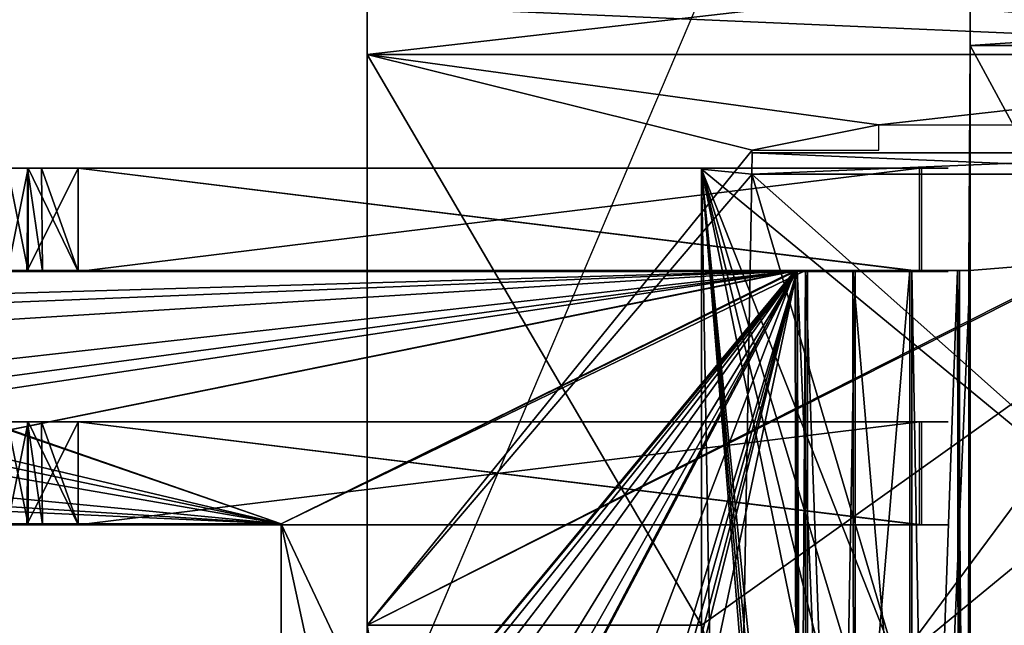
# Model space of a CAD drawing. Header units: millimetres. Extents: x -78 to 78, y -78 to 78.
# Tile 298 of 449: x 44.5 to 46.45, y 1.95 to 3.14. Entities that reach past the tile are written whole.
import ezdxf

# ---------------------------------------------------------------- set-up
doc = ezdxf.new("R2010")
doc.units = ezdxf.units.MM
doc.header["$LTSCALE"] = 41.718519
for name, color, linetype in [('10', 7, 'CONTINUOUS'), ('1745', 7, 'CONTINUOUS'), ('1936', 7, 'CONTINUOUS'), ('1937', 7, 'CONTINUOUS'), ('1938', 7, 'CONTINUOUS'), ('1939', 7, 'CONTINUOUS'), ('328', 7, 'CONTINUOUS'), ('344', 7, 'CONTINUOUS'), ('5540', 7, 'CONTINUOUS'), ('5544', 7, 'CONTINUOUS'), ('5545', 7, 'CONTINUOUS'), ('5548', 7, 'CONTINUOUS'), ('5549', 7, 'CONTINUOUS'), ('5550', 7, 'CONTINUOUS'), ('5551', 7, 'CONTINUOUS'), ('5554', 7, 'CONTINUOUS'), ('5555', 7, 'CONTINUOUS'), ('5560', 7, 'CONTINUOUS'), ('5563', 7, 'CONTINUOUS'), ('5564', 7, 'CONTINUOUS'), ('5565', 7, 'CONTINUOUS'), ('5568', 7, 'CONTINUOUS'), ('5573', 7, 'CONTINUOUS'), ('5574', 7, 'CONTINUOUS'), ('5583', 7, 'CONTINUOUS'), ('5590', 7, 'CONTINUOUS'), ('5591', 7, 'CONTINUOUS'), ('5595', 7, 'CONTINUOUS'), ('5611', 7, 'CONTINUOUS'), ('5615', 7, 'CONTINUOUS'), ('5616', 7, 'CONTINUOUS'), ('5620', 7, 'CONTINUOUS'), ('5628', 7, 'CONTINUOUS'), ('5629', 7, 'CONTINUOUS'), ('5630', 7, 'CONTINUOUS'), ('5631', 7, 'CONTINUOUS'), ('5632', 7, 'CONTINUOUS'), ('5634', 7, 'CONTINUOUS'), ('5641', 7, 'CONTINUOUS'), ('5658', 7, 'CONTINUOUS'), ('5684', 7, 'CONTINUOUS'), ('5685', 7, 'CONTINUOUS'), ('5688', 7, 'CONTINUOUS'), ('5690', 7, 'CONTINUOUS'), ('5692', 7, 'CONTINUOUS'), ('5693', 7, 'CONTINUOUS'), ('5694', 7, 'CONTINUOUS'), ('5695', 7, 'CONTINUOUS'), ('5696', 7, 'CONTINUOUS'), ('5697', 7, 'CONTINUOUS'), ('5698', 7, 'CONTINUOUS'), ('5700', 7, 'CONTINUOUS'), ('5701', 7, 'CONTINUOUS'), ('5702', 7, 'CONTINUOUS'), ('5703', 7, 'CONTINUOUS'), ('5704', 7, 'CONTINUOUS'), ('5705', 7, 'CONTINUOUS'), ('5706', 7, 'CONTINUOUS'), ('6', 7, 'CONTINUOUS'), ('6420', 7, 'CONTINUOUS'), ('6421', 7, 'CONTINUOUS'), ('6463', 7, 'CONTINUOUS'), ('6464', 7, 'CONTINUOUS'), ('748', 7, 'CONTINUOUS'), ('971', 7, 'CONTINUOUS')]:
    doc.layers.add(name, color=color, linetype=linetype)

msp = doc.modelspace()

# ---------------------------------------------------------------- linework, layer by layer
at = {"layer": '10', "linetype": 'CONTINUOUS'}
for points in [[(48.5, 30.5, -2), (49.5, -30.5, -2), (19.2675, 11.1265, -2), (48.5, 30.5, -2)], [(19.2675, 11.1265, -2), (49.5, -30.5, -2), (22.25, 0, -2), (19.2675, 11.1265, -2)]]:
    msp.add_3dface(points, dxfattribs=at)
at = {"layer": '1745', "linetype": 'CONTINUOUS'}
for points in [[(31.0424, -69.7372, 28.7), (51.0663, -56.737, 28.7), (75.9193, 7.9475, 28.7), (31.0424, -69.7372, 28.7)], [(31.0424, -69.7372, 28.7), (75.9193, 7.9475, 28.7), (53.7937, -21.0684, 28.7), (31.0424, -69.7372, 28.7)]]:
    msp.add_3dface(points, dxfattribs=at)
at = {"layer": '1936', "linetype": 'CONTINUOUS'}
for points in [[(44.52, 2.8516, 5.8499), (44.52, 2.8516, 6.3799), (44.52, 2.6483, 5.8499), (44.52, 2.8516, 5.8499)], [(44.52, 2.8516, 6.3799), (44.52, 2.6483, 6.3799), (44.52, 2.6483, 5.8499), (44.52, 2.8516, 6.3799)]]:
    msp.add_3dface(points, dxfattribs=at)
at = {"layer": '1937', "linetype": 'CONTINUOUS'}
for points in [[(46.28, 2.6483, 6.4799), (44.62, 2.6483, 6.4799), (46.28, 2.8516, 6.4799), (46.28, 2.6483, 6.4799)], [(44.62, 2.6483, 6.4799), (44.62, 2.8516, 6.4799), (46.28, 2.8516, 6.4799), (44.62, 2.6483, 6.4799)]]:
    msp.add_3dface(points, dxfattribs=at)
at = {"layer": '1938', "linetype": 'CONTINUOUS'}
for points in [[(44.52, 2.3516, 6.3799), (44.52, 2.1483, 6.3799), (44.52, 2.1483, 5.8499), (44.52, 2.3516, 6.3799)], [(44.52, 2.3516, 5.8499), (44.52, 2.3516, 6.3799), (44.52, 2.1483, 5.8499), (44.52, 2.3516, 5.8499)]]:
    msp.add_3dface(points, dxfattribs=at)
at = {"layer": '1939', "linetype": 'CONTINUOUS'}
for points in [[(44.62, 2.1483, 6.4799), (44.62, 2.3516, 6.4799), (46.28, 2.3516, 6.4799), (44.62, 2.1483, 6.4799)], [(46.28, 2.1483, 6.4799), (44.62, 2.1483, 6.4799), (46.28, 2.3516, 6.4799), (46.28, 2.1483, 6.4799)]]:
    msp.add_3dface(points, dxfattribs=at)
at = {"layer": '328', "linetype": 'CONTINUOUS'}
for points in [[(32.5, -30, 15), (15.5, 30, 15), (47.5, -30, 15), (32.5, -30, 15)], [(47.5, -30, 15), (15.5, 30, 15), (67, -30, 15), (47.5, -30, 15)], [(67, -30, 15), (15.5, 30, 15), (67.5, -30, 15), (67, -30, 15)], [(67.5, -30, 15), (15.5, 30, 15), (72.3187, -15.3427, 15), (67.5, -30, 15)], [(72.3187, -15.3427, 15), (15.5, 30, 15), (73.9493, 0, 15), (72.3187, -15.3427, 15)], [(73.9493, 0, 15), (15.5, 30, 15), (72.3187, 15.3427, 15), (73.9493, 0, 15)]]:
    msp.add_3dface(points, dxfattribs=at)
at = {"layer": '344', "linetype": 'CONTINUOUS'}
for points in [[(32.5, 30, 16.5), (15.5, -30, 16.5), (47.5, 30, 16.5), (32.5, 30, 16.5)], [(47.5, 30, 16.5), (15.5, -30, 16.5), (67, 30, 16.5), (47.5, 30, 16.5)], [(67, 30, 16.5), (15.5, -30, 16.5), (67.5, 30, 16.5), (67, 30, 16.5)], [(67.5, 30, 16.5), (15.5, -30, 16.5), (72.3187, 15.3427, 16.5), (67.5, 30, 16.5)], [(72.3187, 15.3427, 16.5), (15.5, -30, 16.5), (73.9493, 0, 16.5), (72.3187, 15.3427, 16.5)]]:
    msp.add_3dface(points, dxfattribs=at)
at = {"layer": '5540', "linetype": 'CONTINUOUS'}
for points in [[(46.3798, 2.6499, 8.3299), (46.38, -2.6501, 8.3299), (51.88, 3.0938, 8.3299), (46.3798, 2.6499, 8.3299)], [(46.38, 3.0938, 8.3299), (46.3798, 2.6499, 8.3299), (51.88, 3.0938, 8.3299), (46.38, 3.0938, 8.3299)], [(46.38, -2.6501, 8.3299), (46.38, -3.094, 8.3299), (51.88, 3.0938, 8.3299), (46.38, -2.6501, 8.3299)], [(46.38, -3.094, 8.3299), (51.88, -3.094, 8.3299), (51.88, 3.0938, 8.3299), (46.38, -3.094, 8.3299)]]:
    msp.add_3dface(points, dxfattribs=at)
at = {"layer": '5544', "linetype": 'CONTINUOUS'}
for points in [[(46.38, 3.4595, 8.287), (46.38, 3.0938, 8.3299), (51.88, 3.4595, 8.287), (46.38, 3.4595, 8.287)], [(46.38, 3.0938, 8.3299), (51.88, 3.0938, 8.3299), (51.88, 3.4595, 8.287), (46.38, 3.0938, 8.3299)]]:
    msp.add_3dface(points, dxfattribs=at)
at = {"layer": '5545', "linetype": 'CONTINUOUS'}
for points in [[(51.88, 3.4595, 5.2129), (51.88, 3.0938, 5.1699), (46.38, 3.4595, 5.2129), (51.88, 3.4595, 5.2129)], [(46.38, 3.4595, 5.2129), (51.88, 3.0938, 5.1699), (46.38, 3.0938, 5.1699), (46.38, 3.4595, 5.2129)]]:
    msp.add_3dface(points, dxfattribs=at)
at = {"layer": '5548', "linetype": 'CONTINUOUS'}
for points in [[(43.169, 2.328, 9.0499), (43.1892, 2.2677, 9.0499), (46.039, 2.6499, 9.0499), (43.169, 2.328, 9.0499)], [(43.169, 2.4719, 9.0499), (43.169, 2.328, 9.0499), (46.039, 2.6499, 9.0499), (43.169, 2.4719, 9.0499)], [(43.1911, 2.5347, 9.0499), (43.169, 2.4719, 9.0499), (46.039, 2.6499, 9.0499), (43.1911, 2.5347, 9.0499)], [(43.1892, 2.2677, 9.0499), (43.2447, 2.231, 9.0499), (46.039, 2.6499, 9.0499), (43.1892, 2.2677, 9.0499)], [(43.2447, 2.5689, 9.0499), (43.1911, 2.5347, 9.0499), (46.039, 2.6499, 9.0499), (43.2447, 2.5689, 9.0499)], [(43.2447, 2.231, 9.0499), (43.569, 2.1499, 9.0499), (46.039, 2.6499, 9.0499), (43.2447, 2.231, 9.0499)], [(43.569, 2.6499, 9.0499), (43.2447, 2.5689, 9.0499), (46.039, 2.6499, 9.0499), (43.569, 2.6499, 9.0499)], [(43.569, 2.1499, 9.0499), (45.02, 2.1499, 9.0499), (46.039, 2.6499, 9.0499), (43.569, 2.1499, 9.0499)], [(44.6575, 0.8559, 9.0499), (44.73, 0.8249, 9.0499), (46.039, 2.6499, 9.0499), (44.6575, 0.8559, 9.0499)], [(44.9925, 1.3559, 9.0499), (44.6575, 0.8559, 9.0499), (46.039, 2.6499, 9.0499), (44.9925, 1.3559, 9.0499)], [(44.73, 0.8249, 9.0499), (44.92, 0.8249, 9.0499), (46.039, 2.6499, 9.0499), (44.73, 0.8249, 9.0499)], [(46.039, 2.6499, 9.0499), (45.02, -0.7251, 9.0499), (44.92, -1.3251, 9.0499), (46.039, 2.6499, 9.0499)], [(44.92, 0.8249, 9.0499), (44.989, 0.7974, 9.0499), (46.039, 2.6499, 9.0499), (44.92, 0.8249, 9.0499)], [(44.989, -1.3526, 9.0499), (46.039, 2.6499, 9.0499), (44.92, -1.3251, 9.0499), (44.989, -1.3526, 9.0499)], [(44.989, 0.7974, 9.0499), (45.02, 0.7249, 9.0499), (46.039, 2.6499, 9.0499), (44.989, 0.7974, 9.0499)], [(45.02, -1.4251, 9.0499), (46.039, 2.6499, 9.0499), (44.989, -1.3526, 9.0499), (45.02, -1.4251, 9.0499)], [(45.02, 1.4249, 9.0499), (44.9925, 1.3559, 9.0499), (46.039, 2.6499, 9.0499), (45.02, 1.4249, 9.0499)], [(46.039, -2.6501, 9.0499), (46.039, 2.6499, 9.0499), (45.02, -2.1501, 9.0499), (46.039, -2.6501, 9.0499)], [(45.02, 0.7249, 9.0499), (45.02, -0.7251, 9.0499), (46.039, 2.6499, 9.0499), (45.02, 0.7249, 9.0499)], [(45.02, 2.1499, 9.0499), (45.02, 1.4249, 9.0499), (46.039, 2.6499, 9.0499), (45.02, 2.1499, 9.0499)], [(45.02, -2.1501, 9.0499), (46.039, 2.6499, 9.0499), (45.02, -1.4251, 9.0499), (45.02, -2.1501, 9.0499)]]:
    msp.add_3dface(points, dxfattribs=at)
at = {"layer": '5549', "linetype": 'CONTINUOUS'}
for points in [[(46.38, 3.3901, 7.9952), (46.38, 3.0938, 8.0299), (46.38, 3.4595, 8.287), (46.38, 3.3901, 7.9952)], [(46.38, 3.4595, 8.287), (46.38, 3.0938, 8.0299), (46.38, 3.0938, 8.3299), (46.38, 3.4595, 8.287)], [(46.38, 2.6499, 8.0299), (46.3798, 2.6499, 8.3299), (46.38, 3.0938, 8.3299), (46.38, 2.6499, 8.0299)], [(46.38, 3.0938, 8.0299), (46.38, 2.6499, 8.0299), (46.38, 3.0938, 8.3299), (46.38, 3.0938, 8.0299)]]:
    msp.add_3dface(points, dxfattribs=at)
at = {"layer": '5550', "linetype": 'CONTINUOUS'}
for points in [[(46.3775, 2.6499, 5.1699), (46.38, 3.0938, 5.1699), (46.379, -0.0051, 5.1699), (46.3775, 2.6499, 5.1699)], [(46.379, -0.0051, 5.1699), (46.38, 3.0938, 5.1699), (48.0582, -0.0051, 5.1699), (46.379, -0.0051, 5.1699)], [(46.38, 3.0938, 5.1699), (51.88, 3.0938, 5.1699), (48.0582, -0.0051, 5.1699), (46.38, 3.0938, 5.1699)]]:
    msp.add_3dface(points, dxfattribs=at)
at = {"layer": '5551', "linetype": 'CONTINUOUS'}
for points in [[(46.1487, 2.6499, 5.3758), (46.055, 2.6499, 5.1499), (46.1527, -0.0051, 5.3762), (46.1487, 2.6499, 5.3758)], [(46.055, 2.6499, 5.1499), (46.055, 0.0049, 5.1499), (46.1527, -0.0051, 5.3762), (46.055, 2.6499, 5.1499)], [(46.38, 2.6499, 5.4699), (46.1487, 2.6499, 5.3758), (46.375, 0.0049, 5.4699), (46.38, 2.6499, 5.4699)], [(46.1487, 2.6499, 5.3758), (46.1527, -0.0051, 5.3762), (46.375, 0.0049, 5.4699), (46.1487, 2.6499, 5.3758)]]:
    msp.add_3dface(points, dxfattribs=at)
at = {"layer": '5554', "linetype": 'CONTINUOUS'}
for points in [[(46.055, 2.6499, 5.1499), (46.055, 2.6499, 4.7699), (46.039, -0.0051, 4.7499), (46.055, 2.6499, 5.1499)], [(46.055, 2.6499, 5.1499), (46.039, -0.0051, 4.7499), (46.055, 0.0049, 5.1499), (46.055, 2.6499, 5.1499)]]:
    msp.add_3dface(points, dxfattribs=at)
at = {"layer": '5555', "linetype": 'CONTINUOUS'}
for points in [[(46.38, 3.4595, 5.2129), (46.38, 3.0938, 5.1699), (46.38, 3.3901, 5.5047), (46.38, 3.4595, 5.2129)], [(46.38, 3.0938, 5.1699), (46.38, 3.0938, 5.4699), (46.38, 3.3901, 5.5047), (46.38, 3.0938, 5.1699)], [(46.38, 3.0938, 5.4699), (46.38, 3.0938, 5.1699), (46.3775, 2.6499, 5.1699), (46.38, 3.0938, 5.4699)], [(46.38, 2.6499, 5.4699), (46.38, 3.0938, 5.4699), (46.3775, 2.6499, 5.1699), (46.38, 2.6499, 5.4699)]]:
    msp.add_3dface(points, dxfattribs=at)
at = {"layer": '5560', "linetype": 'CONTINUOUS'}
for points in [[(46.035, 2.6499, 4.4499), (43.5813, 2.6499, 4.4499), (46.055, 2.6499, 4.7699), (46.035, 2.6499, 4.4499)], [(46.055, 2.6499, 4.7699), (43.5813, 2.6499, 4.4499), (43.5813, 2.6499, 4.7499), (46.055, 2.6499, 4.7699)], [(46.261, 2.6499, 4.544), (46.035, 2.6499, 4.4499), (46.1487, 2.6499, 5.3758), (46.261, 2.6499, 4.544)], [(46.1487, 2.6499, 5.3758), (46.035, 2.6499, 4.4499), (46.055, 2.6499, 4.7699), (46.1487, 2.6499, 5.3758)], [(46.055, 2.6499, 5.1499), (46.1487, 2.6499, 5.3758), (46.055, 2.6499, 4.7699), (46.055, 2.6499, 5.1499)], [(46.38, 2.6499, 5.4699), (46.261, 2.6499, 4.544), (46.1487, 2.6499, 5.3758), (46.38, 2.6499, 5.4699)], [(46.38, 2.6499, 5.4699), (46.3775, 2.6499, 5.1699), (46.261, 2.6499, 4.544), (46.38, 2.6499, 5.4699)], [(46.261, 2.6499, 4.544), (46.3775, 2.6499, 5.1699), (46.355, 2.6499, 4.7699), (46.261, 2.6499, 4.544)]]:
    msp.add_3dface(points, dxfattribs=at)
at = {"layer": '5563', "linetype": 'CONTINUOUS'}
for points in [[(46.1531, -2.6501, 8.124), (46.059, -2.6501, 8.3499), (46.1531, 2.6499, 8.124), (46.1531, -2.6501, 8.124)], [(46.059, -2.6501, 8.3499), (46.059, 2.6499, 8.3499), (46.1531, 2.6499, 8.124), (46.059, -2.6501, 8.3499)], [(46.38, -2.6501, 8.0299), (46.1531, -2.6501, 8.124), (46.38, 2.6499, 8.0299), (46.38, -2.6501, 8.0299)], [(46.1531, -2.6501, 8.124), (46.1531, 2.6499, 8.124), (46.38, 2.6499, 8.0299), (46.1531, -2.6501, 8.124)]]:
    msp.add_3dface(points, dxfattribs=at)
at = {"layer": '5564', "linetype": 'CONTINUOUS'}
for points in [[(43.2447, 2.5689, 8.7499), (43.569, 2.6499, 8.7499), (45.02, 2.1499, 8.7499), (43.2447, 2.5689, 8.7499)], [(43.569, 2.6499, 8.7499), (46.039, 2.6499, 8.7499), (45.02, 2.1499, 8.7499), (43.569, 2.6499, 8.7499)], [(46.039, 2.6499, 8.7499), (46.059, -2.6501, 8.7499), (45.02, 2.1499, 8.7499), (46.039, 2.6499, 8.7499)], [(43.1892, 2.5322, 8.7499), (43.2447, 2.5689, 8.7499), (45.02, 2.1499, 8.7499), (43.1892, 2.5322, 8.7499)], [(43.169, 2.4719, 8.7499), (43.1892, 2.5322, 8.7499), (45.02, 2.1499, 8.7499), (43.169, 2.4719, 8.7499)], [(43.169, 2.328, 8.7499), (43.169, 2.4719, 8.7499), (45.02, 2.1499, 8.7499), (43.169, 2.328, 8.7499)], [(43.1911, 2.2652, 8.7499), (43.169, 2.328, 8.7499), (45.02, 2.1499, 8.7499), (43.1911, 2.2652, 8.7499)], [(43.2447, 2.231, 8.7499), (43.1911, 2.2652, 8.7499), (45.02, 2.1499, 8.7499), (43.2447, 2.231, 8.7499)], [(43.569, 2.1499, 8.7499), (43.2447, 2.231, 8.7499), (45.02, 2.1499, 8.7499), (43.569, 2.1499, 8.7499)], [(45.02, 2.1499, 8.7499), (46.059, -2.6501, 8.7499), (45.02, 1.4249, 8.7499), (45.02, 2.1499, 8.7499)]]:
    msp.add_3dface(points, dxfattribs=at)
at = {"layer": '5565', "linetype": 'CONTINUOUS'}
for points in [[(43.569, 2.6499, 9.0499), (46.039, 2.6499, 9.0499), (43.569, 2.6499, 8.7499), (43.569, 2.6499, 9.0499)], [(46.039, 2.6499, 9.0499), (46.039, 2.6499, 8.7499), (43.569, 2.6499, 8.7499), (46.039, 2.6499, 9.0499)], [(46.039, 2.6499, 8.7499), (46.039, 2.6499, 9.0499), (46.265, 2.6499, 8.956), (46.039, 2.6499, 8.7499)], [(46.059, 2.6499, 8.3499), (46.039, 2.6499, 8.7499), (46.265, 2.6499, 8.956), (46.059, 2.6499, 8.3499)], [(46.1531, 2.6499, 8.124), (46.059, 2.6499, 8.3499), (46.265, 2.6499, 8.956), (46.1531, 2.6499, 8.124)], [(46.38, 2.6499, 8.0299), (46.1531, 2.6499, 8.124), (46.3798, 2.6499, 8.3299), (46.38, 2.6499, 8.0299)], [(46.3798, 2.6499, 8.3299), (46.1531, 2.6499, 8.124), (46.359, 2.6499, 8.7299), (46.3798, 2.6499, 8.3299)], [(46.359, 2.6499, 8.7299), (46.1531, 2.6499, 8.124), (46.265, 2.6499, 8.956), (46.359, 2.6499, 8.7299)]]:
    msp.add_3dface(points, dxfattribs=at)
at = {"layer": '5568', "linetype": 'CONTINUOUS'}
for points in [[(43.5813, 2.6499, 4.4499), (46.035, 2.6499, 4.4499), (43.569, 2.1499, 4.4499), (43.5813, 2.6499, 4.4499)], [(43.569, 2.1499, 4.4499), (46.035, 2.6499, 4.4499), (45.02, 2.1499, 4.4499), (43.569, 2.1499, 4.4499)], [(45.02, 0.7249, 4.4499), (46.035, 2.6499, 4.4499), (45.02, -0.0051, 4.4499), (45.02, 0.7249, 4.4499)], [(46.035, 2.6499, 4.4499), (45.02, 0.7249, 4.4499), (45.02, 1.4249, 4.4499), (46.035, 2.6499, 4.4499)], [(45.02, -0.0051, 4.4499), (46.035, 2.6499, 4.4499), (46.039, -0.0051, 4.4499), (45.02, -0.0051, 4.4499)], [(45.02, 2.1499, 4.4499), (46.035, 2.6499, 4.4499), (45.02, 1.4249, 4.4499), (45.02, 2.1499, 4.4499)]]:
    msp.add_3dface(points, dxfattribs=at)
at = {"layer": '5573', "linetype": 'CONTINUOUS'}
for points in [[(46.359, -2.6501, 8.7299), (46.38, -2.6501, 8.3299), (46.3798, 2.6499, 8.3299), (46.359, -2.6501, 8.7299)], [(46.359, -2.6501, 8.7299), (46.3798, 2.6499, 8.3299), (46.359, 2.6499, 8.7299), (46.359, -2.6501, 8.7299)]]:
    msp.add_3dface(points, dxfattribs=at)
at = {"layer": '5574', "linetype": 'CONTINUOUS'}
for points in [[(46.059, -2.6501, 8.3499), (46.059, -2.6501, 8.7499), (46.039, 2.6499, 8.7499), (46.059, -2.6501, 8.3499)], [(46.059, -2.6501, 8.3499), (46.039, 2.6499, 8.7499), (46.059, 2.6499, 8.3499), (46.059, -2.6501, 8.3499)]]:
    msp.add_3dface(points, dxfattribs=at)
at = {"layer": '5583', "linetype": 'CONTINUOUS'}
for points in [[(46.039, -2.6501, 9.0499), (46.265, -2.6501, 8.9559), (46.039, 2.6499, 9.0499), (46.039, -2.6501, 9.0499)], [(46.039, 2.6499, 9.0499), (46.265, -2.6501, 8.9559), (46.265, 2.6499, 8.956), (46.039, 2.6499, 9.0499)], [(46.265, -2.6501, 8.9559), (46.359, -2.6501, 8.7299), (46.265, 2.6499, 8.956), (46.265, -2.6501, 8.9559)], [(46.359, -2.6501, 8.7299), (46.359, 2.6499, 8.7299), (46.265, 2.6499, 8.956), (46.359, -2.6501, 8.7299)]]:
    msp.add_3dface(points, dxfattribs=at)
at = {"layer": '5590', "linetype": 'CONTINUOUS'}
for points in [[(46.355, 2.6499, 4.7699), (46.3775, 2.6499, 5.1699), (46.379, -0.0051, 5.1699), (46.355, 2.6499, 4.7699)], [(46.359, -0.0051, 4.7699), (46.355, 2.6499, 4.7699), (46.379, -0.0051, 5.1699), (46.359, -0.0051, 4.7699)]]:
    msp.add_3dface(points, dxfattribs=at)
at = {"layer": '5591', "linetype": 'CONTINUOUS'}
for points in [[(45.02, 2.1499, 4.7499), (43.5813, 2.6499, 4.7499), (43.569, 2.1499, 4.7499), (45.02, 2.1499, 4.7499)], [(46.055, 2.6499, 4.7699), (43.5813, 2.6499, 4.7499), (45.02, 2.1499, 4.7499), (46.055, 2.6499, 4.7699)], [(46.055, 2.6499, 4.7699), (45.02, 2.1499, 4.7499), (46.039, -0.0051, 4.7499), (46.055, 2.6499, 4.7699)], [(45.02, 2.1499, 4.7499), (45.02, 1.4249, 4.7499), (46.039, -0.0051, 4.7499), (45.02, 2.1499, 4.7499)]]:
    msp.add_3dface(points, dxfattribs=at)
at = {"layer": '5595', "linetype": 'CONTINUOUS'}
for points in [[(46.035, 2.6499, 4.4499), (46.261, 2.6499, 4.544), (46.039, -0.0051, 4.4499), (46.035, 2.6499, 4.4499)], [(46.039, -0.0051, 4.4499), (46.261, 2.6499, 4.544), (46.2613, 0.0049, 4.5437), (46.039, -0.0051, 4.4499)], [(46.261, 2.6499, 4.544), (46.355, 2.6499, 4.7699), (46.2613, 0.0049, 4.5437), (46.261, 2.6499, 4.544)], [(46.355, 2.6499, 4.7699), (46.359, -0.0051, 4.7699), (46.2613, 0.0049, 4.5437), (46.355, 2.6499, 4.7699)]]:
    msp.add_3dface(points, dxfattribs=at)
at = {"layer": '5611', "linetype": 'CONTINUOUS'}
for points in [[(45.02, 2.1499, 9.0499), (43.569, 2.1499, 9.0499), (45.02, 2.1499, 8.7499), (45.02, 2.1499, 9.0499)], [(43.569, 2.1499, 9.0499), (43.569, 2.1499, 8.7499), (45.02, 2.1499, 8.7499), (43.569, 2.1499, 9.0499)]]:
    msp.add_3dface(points, dxfattribs=at)
at = {"layer": '5615', "linetype": 'CONTINUOUS'}
for points in [[(45.02, 2.1499, 4.4499), (45.02, 1.4249, 4.4499), (45.02, 2.1499, 4.7499), (45.02, 2.1499, 4.4499)], [(45.02, 1.4249, 4.4499), (45.02, 1.4249, 4.7499), (45.02, 2.1499, 4.7499), (45.02, 1.4249, 4.4499)]]:
    msp.add_3dface(points, dxfattribs=at)
at = {"layer": '5616', "linetype": 'CONTINUOUS'}
for points in [[(45.02, 1.4249, 9.0499), (45.02, 2.1499, 9.0499), (45.02, 1.4249, 8.7499), (45.02, 1.4249, 9.0499)], [(45.02, 2.1499, 9.0499), (45.02, 2.1499, 8.7499), (45.02, 1.4249, 8.7499), (45.02, 2.1499, 9.0499)]]:
    msp.add_3dface(points, dxfattribs=at)
at = {"layer": '5620', "linetype": 'CONTINUOUS'}
for points in [[(43.569, 2.1499, 4.4499), (45.02, 2.1499, 4.4499), (43.569, 2.1499, 4.7499), (43.569, 2.1499, 4.4499)], [(45.02, 2.1499, 4.4499), (45.02, 2.1499, 4.7499), (43.569, 2.1499, 4.7499), (45.02, 2.1499, 4.4499)]]:
    msp.add_3dface(points, dxfattribs=at)
at = {"layer": '5628', "color": 7, "linetype": 'CONTINUOUS'}
for points in [[(47.43, 3.0761, 7.9799), (45.19, 3.0761, 7.9799), (46.2, 2.9374, 7.9799), (47.43, 3.0761, 7.9799)], [(45.19, 3.0761, 7.9799), (45.19, 1.9499, 7.9799), (45.95, 2.8874, 7.9799), (45.19, 3.0761, 7.9799)], [(46.2, 2.9374, 7.9799), (45.19, 3.0761, 7.9799), (45.95, 2.8874, 7.9799), (46.2, 2.9374, 7.9799)], [(47.43, 3.0761, 7.9799), (45.19, 1.9499, 7.9799), (45.85, 1.9499, 7.9799), (47.43, 3.0761, 7.9799)], [(45.19, 1.9499, 7.9799), (47.43, 3.0761, 7.9799), (46.95, 2.8399, 7.9799), (45.19, 1.9499, 7.9799)], [(45.85, -1.9501, 7.9799), (47.43, 3.0761, 7.9799), (45.85, 1.9499, 7.9799), (45.85, -1.9501, 7.9799)], [(47.43, 3.0761, 7.9799), (45.85, -1.9501, 7.9799), (45.95, -2.8401, 7.9799), (47.43, 3.0761, 7.9799)], [(47.43, 3.0761, 7.9799), (45.95, -2.8401, 7.9799), (46.95, -2.8401, 7.9799), (47.43, 3.0761, 7.9799)], [(46.7, 2.9374, 7.9799), (47.43, 3.0761, 7.9799), (46.2, 2.9374, 7.9799), (46.7, 2.9374, 7.9799)], [(46.2, 2.8874, 7.9799), (46.2, 2.9374, 7.9799), (45.95, 2.8874, 7.9799), (46.2, 2.8874, 7.9799)], [(45.19, 1.9499, 7.9799), (45.95, 2.8399, 7.9799), (45.95, 2.8874, 7.9799), (45.19, 1.9499, 7.9799)], [(45.95, 2.8399, 7.9799), (45.19, 1.9499, 7.9799), (46.95, 2.8399, 7.9799), (45.95, 2.8399, 7.9799)]]:
    msp.add_3dface(points, dxfattribs=at)
at = {"layer": '5629', "color": 7, "linetype": 'CONTINUOUS'}
for points in [[(45.19, 1.9499, 5.5199), (45.19, 3.0761, 5.5199), (45.85, 1.9499, 5.5199), (45.19, 1.9499, 5.5199)], [(45.85, 1.9499, 5.5199), (45.19, 3.0761, 5.5199), (47.43, 3.0761, 5.5199), (45.85, 1.9499, 5.5199)], [(47.43, -3.0762, 5.5199), (45.85, 1.9499, 5.5199), (47.43, 3.0761, 5.5199), (47.43, -3.0762, 5.5199)], [(45.85, 1.9499, 5.5199), (47.43, -3.0762, 5.5199), (45.85, -1.9501, 5.5199), (45.85, 1.9499, 5.5199)]]:
    msp.add_3dface(points, dxfattribs=at)
at = {"layer": '5630', "color": 7, "linetype": 'CONTINUOUS'}
for points in [[(45.19, 3.1733, 7.9761), (45.19, 3.0761, 7.9799), (47.43, 3.3326, 7.9529), (45.19, 3.1733, 7.9761)], [(47.43, 3.3326, 7.9529), (45.19, 3.0761, 7.9799), (47.43, 3.0761, 7.9799), (47.43, 3.3326, 7.9529)]]:
    msp.add_3dface(points, dxfattribs=at)
at = {"layer": '5631', "color": 7, "linetype": 'CONTINUOUS'}
for points in [[(47.43, 3.3326, 5.547), (47.43, 3.0761, 5.5199), (46.3358, 3.314, 5.5432), (47.43, 3.3326, 5.547)], [(47.43, 3.0761, 5.5199), (46.23, 3.2699, 5.5353), (46.3358, 3.314, 5.5432), (47.43, 3.0761, 5.5199)], [(45.19, 3.2699, 5.5353), (46.23, 3.2699, 5.5353), (47.43, 3.0761, 5.5199), (45.19, 3.2699, 5.5353)], [(45.19, 3.1733, 5.5238), (45.19, 3.2699, 5.5353), (47.43, 3.0761, 5.5199), (45.19, 3.1733, 5.5238)], [(45.19, 3.0761, 5.5199), (45.19, 3.1733, 5.5238), (47.43, 3.0761, 5.5199), (45.19, 3.0761, 5.5199)]]:
    msp.add_3dface(points, dxfattribs=at)
at = {"layer": '5632', "color": 7, "linetype": 'CONTINUOUS'}
for points in [[(45.19, 3.0761, 7.9799), (45.19, 3.1733, 7.9761), (45.19, 3.0761, 5.5199), (45.19, 3.0761, 7.9799)], [(45.19, 3.0761, 5.5199), (45.19, 3.1733, 7.9761), (45.19, 3.1733, 5.5238), (45.19, 3.0761, 5.5199)], [(45.19, 1.9499, 7.9799), (45.19, 3.0761, 7.9799), (45.19, 2.1483, 7.0199), (45.19, 1.9499, 7.9799)], [(45.19, 3.0761, 7.9799), (45.19, 3.0761, 5.5199), (45.19, 2.8516, 6.4799), (45.19, 3.0761, 7.9799)], [(45.19, 3.0761, 7.9799), (45.19, 2.8516, 6.9799), (45.19, 2.8516, 7.0199), (45.19, 3.0761, 7.9799)], [(45.19, 2.8516, 6.9799), (45.19, 3.0761, 7.9799), (45.19, 2.8516, 6.5199), (45.19, 2.8516, 6.9799)], [(45.19, 2.6483, 7.0199), (45.19, 3.0761, 7.9799), (45.19, 2.8516, 7.0199), (45.19, 2.6483, 7.0199)], [(45.19, 3.0761, 7.9799), (45.19, 2.6483, 7.0199), (45.19, 2.3516, 6.4799), (45.19, 3.0761, 7.9799)], [(45.19, 3.0761, 7.9799), (45.19, 2.3516, 6.9799), (45.19, 2.3516, 7.0199), (45.19, 3.0761, 7.9799)], [(45.19, 2.3516, 6.9799), (45.19, 3.0761, 7.9799), (45.19, 2.3516, 6.5199), (45.19, 2.3516, 6.9799)], [(45.19, 2.1483, 7.0199), (45.19, 3.0761, 7.9799), (45.19, 2.3516, 7.0199), (45.19, 2.1483, 7.0199)], [(45.19, 2.8516, 6.5199), (45.19, 3.0761, 7.9799), (45.19, 2.8516, 6.4799), (45.19, 2.8516, 6.5199)], [(45.19, 2.3516, 6.5199), (45.19, 3.0761, 7.9799), (45.19, 2.3516, 6.4799), (45.19, 2.3516, 6.5199)], [(45.19, 3.0761, 5.5199), (45.19, 1.9499, 5.5199), (45.19, 2.8516, 6.4799), (45.19, 3.0761, 5.5199)], [(45.19, 2.8516, 6.4799), (45.19, 1.9499, 5.5199), (45.19, 2.6483, 6.4799), (45.19, 2.8516, 6.4799)], [(45.19, 2.6483, 6.9799), (45.19, 2.8516, 6.9799), (45.19, 2.6483, 6.5199), (45.19, 2.6483, 6.9799)], [(45.19, 2.6483, 6.5199), (45.19, 2.8516, 6.9799), (45.19, 2.8516, 6.5199), (45.19, 2.6483, 6.5199)], [(45.19, 2.6483, 6.9799), (45.19, 1.9499, 5.5199), (45.19, 2.6483, 7.0199), (45.19, 2.6483, 6.9799)], [(45.19, 1.9499, 5.5199), (45.19, 2.6483, 6.9799), (45.19, 2.6483, 6.5199), (45.19, 1.9499, 5.5199)], [(45.19, 2.6483, 7.0199), (45.19, 1.9499, 5.5199), (45.19, 2.3516, 6.4799), (45.19, 2.6483, 7.0199)], [(45.19, 1.9499, 5.5199), (45.19, 2.6483, 6.5199), (45.19, 2.6483, 6.4799), (45.19, 1.9499, 5.5199)], [(45.19, 2.3516, 6.4799), (45.19, 1.9499, 5.5199), (45.19, 2.1483, 6.4799), (45.19, 2.3516, 6.4799)], [(45.19, 2.1483, 6.9799), (45.19, 2.3516, 6.9799), (45.19, 2.1483, 6.5199), (45.19, 2.1483, 6.9799)], [(45.19, 2.1483, 6.5199), (45.19, 2.3516, 6.9799), (45.19, 2.3516, 6.5199), (45.19, 2.1483, 6.5199)], [(45.19, 1.9499, 5.5199), (45.19, 1.9499, 7.9799), (45.19, 2.1483, 7.0199), (45.19, 1.9499, 5.5199)], [(45.19, 2.1483, 6.9799), (45.19, 1.9499, 5.5199), (45.19, 2.1483, 7.0199), (45.19, 2.1483, 6.9799)], [(45.19, 1.9499, 5.5199), (45.19, 2.1483, 6.9799), (45.19, 2.1483, 6.5199), (45.19, 1.9499, 5.5199)], [(45.19, 1.9499, 5.5199), (45.19, 2.1483, 6.5199), (45.19, 2.1483, 6.4799), (45.19, 1.9499, 5.5199)], [(45.19, 1.9499, 8.4249), (45.19, 1.9499, 7.9799), (45.19, 1.8516, 6.4799), (45.19, 1.9499, 8.4249)], [(45.19, 1.9499, 7.9799), (45.19, 1.9499, 5.5199), (45.19, 1.8516, 6.4799), (45.19, 1.9499, 7.9799)], [(45.19, 1.9499, 5.0749), (45.19, -1.9501, 5.0749), (45.19, 1.9499, 5.5199), (45.19, 1.9499, 5.0749)], [(45.19, 1.9499, 5.5199), (45.19, -1.9501, 5.0749), (45.19, 1.8516, 6.4799), (45.19, 1.9499, 5.5199)]]:
    msp.add_3dface(points, dxfattribs=at)
at = {"layer": '5634', "color": 7, "linetype": 'CONTINUOUS'}
for points in [[(45.19, 1.9499, 7.9799), (45.19, 1.9499, 8.4249), (45.85, 1.9499, 8.4249), (45.19, 1.9499, 7.9799)], [(45.85, 1.9499, 7.9799), (45.19, 1.9499, 7.9799), (45.85, 1.9499, 8.4249), (45.85, 1.9499, 7.9799)]]:
    msp.add_3dface(points, dxfattribs=at)
at = {"layer": '5641', "color": 7, "linetype": 'CONTINUOUS'}
for points in [[(45.19, 1.9499, 5.0749), (45.19, 1.9499, 5.5199), (45.85, 1.9499, 5.5199), (45.19, 1.9499, 5.0749)], [(45.19, 1.9499, 5.0749), (45.85, 1.9499, 5.5199), (45.85, 1.9499, 5.0749), (45.19, 1.9499, 5.0749)]]:
    msp.add_3dface(points, dxfattribs=at)
at = {"layer": '5658', "color": 7, "linetype": 'CONTINUOUS'}
for points in [[(45.19, -1.9501, 5.0749), (45.19, 1.9499, 5.0749), (45.85, -1.9501, 5.0749), (45.19, -1.9501, 5.0749)], [(45.19, 1.9499, 5.0749), (45.85, 1.9499, 5.0749), (45.85, -1.9501, 5.0749), (45.19, 1.9499, 5.0749)]]:
    msp.add_3dface(points, dxfattribs=at)
at = {"layer": '5684', "color": 7, "linetype": 'CONTINUOUS'}
for points in [[(45.85, 2.8499, 8.0299), (45.85, -2.8501, 8.0299), (45.949, 2.8399, 8.0299), (45.85, 2.8499, 8.0299)], [(45.949, 2.8399, 8.0299), (45.85, -2.8501, 8.0299), (46.235, 1.8749, 8.0299), (45.949, 2.8399, 8.0299)], [(46.951, 2.8399, 8.0299), (45.949, 2.8399, 8.0299), (46.235, 1.8749, 8.0299), (46.951, 2.8399, 8.0299)], [(47.42, 2.8499, 8.0299), (46.951, 2.8399, 8.0299), (46.235, 1.8749, 8.0299), (47.42, 2.8499, 8.0299)], [(47.035, 1.8749, 8.0299), (47.42, 2.8499, 8.0299), (46.235, 1.8749, 8.0299), (47.035, 1.8749, 8.0299)]]:
    msp.add_3dface(points, dxfattribs=at)
at = {"layer": '5685', "color": 7, "linetype": 'CONTINUOUS'}
for points in [[(46.951, 2.8399, 8.0299), (46.95, 2.8819, 7.9779), (45.949, 2.8399, 8.0299), (46.951, 2.8399, 8.0299)], [(45.949, 2.8399, 8.0299), (46.95, 2.8819, 7.9779), (45.95, 2.8819, 7.9779), (45.949, 2.8399, 8.0299)]]:
    msp.add_3dface(points, dxfattribs=at)
at = {"layer": '5688', "color": 7, "linetype": 'CONTINUOUS'}
for points in [[(45.85, 2.8499, 5.4699), (45.949, 2.8399, 5.4699), (47.035, 1.8749, 5.4699), (45.85, 2.8499, 5.4699)], [(45.85, -2.8501, 5.4699), (45.85, 2.8499, 5.4699), (45.949, -2.8401, 5.4699), (45.85, -2.8501, 5.4699)], [(45.949, -2.8401, 5.4699), (45.85, 2.8499, 5.4699), (46.235, -1.8751, 5.4699), (45.949, -2.8401, 5.4699)], [(46.235, -1.8751, 5.4699), (45.85, 2.8499, 5.4699), (46.235, -1.5751, 5.4699), (46.235, -1.8751, 5.4699)], [(46.235, -1.5751, 5.4699), (45.85, 2.8499, 5.4699), (46.235, -1.2751, 5.4699), (46.235, -1.5751, 5.4699)], [(45.85, 2.8499, 5.4699), (47.035, 1.8749, 5.4699), (46.235, 1.8749, 5.4699), (45.85, 2.8499, 5.4699)], [(46.235, 1.5749, 5.4699), (45.85, 2.8499, 5.4699), (46.235, 1.8749, 5.4699), (46.235, 1.5749, 5.4699)], [(45.85, 2.8499, 5.4699), (46.235, 1.5749, 5.4699), (46.235, 1.2749, 5.4699), (45.85, 2.8499, 5.4699)], [(46.235, 0.9749, 5.4699), (45.85, 2.8499, 5.4699), (46.235, 1.2749, 5.4699), (46.235, 0.9749, 5.4699)], [(45.85, 2.8499, 5.4699), (46.235, 0.9749, 5.4699), (46.235, -0.9751, 5.4699), (45.85, 2.8499, 5.4699)], [(46.235, -1.2751, 5.4699), (45.85, 2.8499, 5.4699), (46.235, -0.9751, 5.4699), (46.235, -1.2751, 5.4699)], [(45.949, 2.8399, 5.4699), (46.951, 2.8399, 5.4699), (47.035, 1.8749, 5.4699), (45.949, 2.8399, 5.4699)]]:
    msp.add_3dface(points, dxfattribs=at)
at = {"layer": '5690', "color": 7, "linetype": 'CONTINUOUS'}
for points in [[(45.949, 2.8399, 5.4699), (45.95, 2.8819, 5.5219), (46.951, 2.8399, 5.4699), (45.949, 2.8399, 5.4699)], [(46.951, 2.8399, 5.4699), (45.95, 2.8819, 5.5219), (46.95, 2.8819, 5.5219), (46.951, 2.8399, 5.4699)]]:
    msp.add_3dface(points, dxfattribs=at)
at = {"layer": '5692', "linetype": 'CONTINUOUS'}
for points in [[(44.52, 2.8516, 7.6499), (44.52, 2.8516, 7.1199), (44.48, 2.8516, 7.1199), (44.52, 2.8516, 7.6499)], [(44.48, 2.8516, 7.1199), (44.52, 2.8516, 7.1199), (44.5211, 2.8516, 7.0211), (44.48, 2.8516, 7.1199)], [(44.48, 2.8516, 7.6499), (44.52, 2.8516, 7.6499), (44.48, 2.8516, 7.1199), (44.48, 2.8516, 7.6499)], [(44.52, 2.8516, 7.1199), (44.5475, 2.8516, 7.0509), (44.5211, 2.8516, 7.0211), (44.52, 2.8516, 7.1199)], [(44.62, 2.8516, 7.0199), (44.62, 2.8516, 6.9799), (44.5211, 2.8516, 7.0211), (44.62, 2.8516, 7.0199)], [(44.5475, 2.8516, 7.0509), (44.62, 2.8516, 7.0199), (44.5211, 2.8516, 7.0211), (44.5475, 2.8516, 7.0509)], [(46.28, 2.8516, 6.9799), (44.62, 2.8516, 6.9799), (46.285, 2.8516, 7.0349), (46.28, 2.8516, 6.9799)], [(46.285, 2.8516, 7.0349), (44.62, 2.8516, 6.9799), (44.62, 2.8516, 7.0199), (46.285, 2.8516, 7.0349)], [(46.3046, 2.8516, 7.0853), (46.28, 2.8516, 6.9799), (46.285, 2.8516, 7.0349), (46.3046, 2.8516, 7.0853)], [(46.3364, 2.8516, 7.0536), (46.28, 2.8516, 6.9799), (46.3046, 2.8516, 7.0853), (46.3364, 2.8516, 7.0536)]]:
    msp.add_3dface(points, dxfattribs=at)
at = {"layer": '5693', "linetype": 'CONTINUOUS'}
for points in [[(44.62, 2.8516, 6.9799), (46.28, 2.8516, 6.9799), (44.62, 2.6483, 6.9799), (44.62, 2.8516, 6.9799)], [(44.62, 2.6483, 6.9799), (46.28, 2.8516, 6.9799), (46.28, 2.6483, 6.9799), (44.62, 2.6483, 6.9799)]]:
    msp.add_3dface(points, dxfattribs=at)
at = {"layer": '5694', "linetype": 'CONTINUOUS'}
for points in [[(44.48, 2.6483, 7.1199), (44.5185, 2.6483, 7.0233), (44.48, 2.6483, 7.6499), (44.48, 2.6483, 7.1199)], [(44.48, 2.6483, 7.6499), (44.5185, 2.6483, 7.0233), (44.52, 2.6483, 7.1199), (44.48, 2.6483, 7.6499)], [(44.52, 2.6483, 7.6499), (44.48, 2.6483, 7.6499), (44.52, 2.6483, 7.1199), (44.52, 2.6483, 7.6499)], [(44.5185, 2.6483, 7.0233), (44.62, 2.6483, 6.9799), (44.5494, 2.6483, 7.0493), (44.5185, 2.6483, 7.0233)], [(44.52, 2.6483, 7.1199), (44.5185, 2.6483, 7.0233), (44.5494, 2.6483, 7.0493), (44.52, 2.6483, 7.1199)], [(44.62, 2.6483, 6.9799), (44.62, 2.6483, 7.0199), (44.5494, 2.6483, 7.0493), (44.62, 2.6483, 6.9799)], [(44.62, 2.6483, 7.0199), (44.62, 2.6483, 6.9799), (46.28, 2.6483, 6.9799), (44.62, 2.6483, 7.0199)], [(46.285, 2.6483, 7.0349), (44.62, 2.6483, 7.0199), (46.28, 2.6483, 6.9799), (46.285, 2.6483, 7.0349)], [(46.3046, 2.6483, 7.0853), (46.285, 2.6483, 7.0349), (46.28, 2.6483, 6.9799), (46.3046, 2.6483, 7.0853)], [(46.3366, 2.6483, 7.0533), (46.3046, 2.6483, 7.0853), (46.28, 2.6483, 6.9799), (46.3366, 2.6483, 7.0533)]]:
    msp.add_3dface(points, dxfattribs=at)
at = {"layer": '5695', "linetype": 'CONTINUOUS'}
for points in [[(46.285, 2.8516, 7.0349), (44.62, 2.8516, 7.0199), (46.285, 2.6483, 7.0349), (46.285, 2.8516, 7.0349)], [(44.62, 2.8516, 7.0199), (44.62, 2.6483, 7.0199), (46.285, 2.6483, 7.0349), (44.62, 2.8516, 7.0199)]]:
    msp.add_3dface(points, dxfattribs=at)
at = {"layer": '5696', "linetype": 'CONTINUOUS'}
for points in [[(44.5475, 2.8516, 7.0509), (44.52, 2.8516, 7.1199), (44.5494, 2.6483, 7.0493), (44.5475, 2.8516, 7.0509)], [(44.52, 2.8516, 7.1199), (44.52, 2.6483, 7.1199), (44.5494, 2.6483, 7.0493), (44.52, 2.8516, 7.1199)], [(44.62, 2.8516, 7.0199), (44.5475, 2.8516, 7.0509), (44.62, 2.6483, 7.0199), (44.62, 2.8516, 7.0199)], [(44.62, 2.6483, 7.0199), (44.5475, 2.8516, 7.0509), (44.5494, 2.6483, 7.0493), (44.62, 2.6483, 7.0199)]]:
    msp.add_3dface(points, dxfattribs=at)
at = {"layer": '5697', "linetype": 'CONTINUOUS'}
for points in [[(44.52, 2.8516, 7.1199), (44.52, 2.8516, 7.6499), (44.52, 2.6483, 7.1199), (44.52, 2.8516, 7.1199)], [(44.52, 2.8516, 7.6499), (44.52, 2.6483, 7.6499), (44.52, 2.6483, 7.1199), (44.52, 2.8516, 7.6499)]]:
    msp.add_3dface(points, dxfattribs=at)
at = {"layer": '5698', "linetype": 'CONTINUOUS'}
for points in [[(44.48, 2.8516, 7.1199), (44.5211, 2.8516, 7.0211), (44.48, 2.6483, 7.1199), (44.48, 2.8516, 7.1199)], [(44.48, 2.6483, 7.1199), (44.5211, 2.8516, 7.0211), (44.5185, 2.6483, 7.0233), (44.48, 2.6483, 7.1199)], [(44.5211, 2.8516, 7.0211), (44.62, 2.8516, 6.9799), (44.5185, 2.6483, 7.0233), (44.5211, 2.8516, 7.0211)], [(44.5185, 2.6483, 7.0233), (44.62, 2.8516, 6.9799), (44.62, 2.6483, 6.9799), (44.5185, 2.6483, 7.0233)]]:
    msp.add_3dface(points, dxfattribs=at)
at = {"layer": '5700', "linetype": 'CONTINUOUS'}
for points in [[(44.52, 2.3516, 7.6499), (44.52, 2.3516, 7.1199), (44.48, 2.3516, 7.1199), (44.52, 2.3516, 7.6499)], [(44.48, 2.3516, 7.1199), (44.52, 2.3516, 7.1199), (44.5211, 2.3516, 7.0211), (44.48, 2.3516, 7.1199)], [(44.48, 2.3516, 7.6499), (44.52, 2.3516, 7.6499), (44.48, 2.3516, 7.1199), (44.48, 2.3516, 7.6499)], [(44.52, 2.3516, 7.1199), (44.5475, 2.3516, 7.0509), (44.5211, 2.3516, 7.0211), (44.52, 2.3516, 7.1199)], [(44.62, 2.3516, 7.0199), (44.62, 2.3516, 6.9799), (44.5211, 2.3516, 7.0211), (44.62, 2.3516, 7.0199)], [(44.5475, 2.3516, 7.0509), (44.62, 2.3516, 7.0199), (44.5211, 2.3516, 7.0211), (44.5475, 2.3516, 7.0509)], [(46.28, 2.3516, 6.9799), (44.62, 2.3516, 6.9799), (46.285, 2.3516, 7.0349), (46.28, 2.3516, 6.9799)], [(46.285, 2.3516, 7.0349), (44.62, 2.3516, 6.9799), (44.62, 2.3516, 7.0199), (46.285, 2.3516, 7.0349)], [(46.3046, 2.3516, 7.0853), (46.28, 2.3516, 6.9799), (46.285, 2.3516, 7.0349), (46.3046, 2.3516, 7.0853)], [(46.3364, 2.3516, 7.0536), (46.28, 2.3516, 6.9799), (46.3046, 2.3516, 7.0853), (46.3364, 2.3516, 7.0536)]]:
    msp.add_3dface(points, dxfattribs=at)
at = {"layer": '5701', "linetype": 'CONTINUOUS'}
for points in [[(44.62, 2.3516, 6.9799), (46.28, 2.3516, 6.9799), (44.62, 2.1483, 6.9799), (44.62, 2.3516, 6.9799)], [(44.62, 2.1483, 6.9799), (46.28, 2.3516, 6.9799), (46.28, 2.1483, 6.9799), (44.62, 2.1483, 6.9799)]]:
    msp.add_3dface(points, dxfattribs=at)
at = {"layer": '5702', "linetype": 'CONTINUOUS'}
for points in [[(44.48, 2.1483, 7.1199), (44.5185, 2.1483, 7.0233), (44.48, 2.1483, 7.6499), (44.48, 2.1483, 7.1199)], [(44.48, 2.1483, 7.6499), (44.5185, 2.1483, 7.0233), (44.52, 2.1483, 7.1199), (44.48, 2.1483, 7.6499)], [(44.52, 2.1483, 7.6499), (44.48, 2.1483, 7.6499), (44.52, 2.1483, 7.1199), (44.52, 2.1483, 7.6499)], [(44.5185, 2.1483, 7.0233), (44.62, 2.1483, 6.9799), (44.5494, 2.1483, 7.0493), (44.5185, 2.1483, 7.0233)], [(44.52, 2.1483, 7.1199), (44.5185, 2.1483, 7.0233), (44.5494, 2.1483, 7.0493), (44.52, 2.1483, 7.1199)], [(44.62, 2.1483, 6.9799), (44.62, 2.1483, 7.0199), (44.5494, 2.1483, 7.0493), (44.62, 2.1483, 6.9799)], [(44.62, 2.1483, 7.0199), (44.62, 2.1483, 6.9799), (46.28, 2.1483, 6.9799), (44.62, 2.1483, 7.0199)], [(46.285, 2.1483, 7.0349), (44.62, 2.1483, 7.0199), (46.28, 2.1483, 6.9799), (46.285, 2.1483, 7.0349)], [(46.3046, 2.1483, 7.0853), (46.285, 2.1483, 7.0349), (46.28, 2.1483, 6.9799), (46.3046, 2.1483, 7.0853)], [(46.3366, 2.1483, 7.0533), (46.3046, 2.1483, 7.0853), (46.28, 2.1483, 6.9799), (46.3366, 2.1483, 7.0533)]]:
    msp.add_3dface(points, dxfattribs=at)
at = {"layer": '5703', "linetype": 'CONTINUOUS'}
for points in [[(46.285, 2.3516, 7.0349), (44.62, 2.3516, 7.0199), (46.285, 2.1483, 7.0349), (46.285, 2.3516, 7.0349)], [(44.62, 2.3516, 7.0199), (44.62, 2.1483, 7.0199), (46.285, 2.1483, 7.0349), (44.62, 2.3516, 7.0199)]]:
    msp.add_3dface(points, dxfattribs=at)
at = {"layer": '5704', "linetype": 'CONTINUOUS'}
for points in [[(44.5475, 2.3516, 7.0509), (44.52, 2.3516, 7.1199), (44.5494, 2.1483, 7.0493), (44.5475, 2.3516, 7.0509)], [(44.52, 2.3516, 7.1199), (44.52, 2.1483, 7.1199), (44.5494, 2.1483, 7.0493), (44.52, 2.3516, 7.1199)], [(44.62, 2.3516, 7.0199), (44.5475, 2.3516, 7.0509), (44.62, 2.1483, 7.0199), (44.62, 2.3516, 7.0199)], [(44.62, 2.1483, 7.0199), (44.5475, 2.3516, 7.0509), (44.5494, 2.1483, 7.0493), (44.62, 2.1483, 7.0199)]]:
    msp.add_3dface(points, dxfattribs=at)
at = {"layer": '5705', "linetype": 'CONTINUOUS'}
for points in [[(44.52, 2.3516, 7.1199), (44.52, 2.3516, 7.6499), (44.52, 2.1483, 7.1199), (44.52, 2.3516, 7.1199)], [(44.52, 2.3516, 7.6499), (44.52, 2.1483, 7.6499), (44.52, 2.1483, 7.1199), (44.52, 2.3516, 7.6499)]]:
    msp.add_3dface(points, dxfattribs=at)
at = {"layer": '5706', "linetype": 'CONTINUOUS'}
for points in [[(44.48, 2.3516, 7.1199), (44.5211, 2.3516, 7.0211), (44.48, 2.1483, 7.1199), (44.48, 2.3516, 7.1199)], [(44.48, 2.1483, 7.1199), (44.5211, 2.3516, 7.0211), (44.5185, 2.1483, 7.0233), (44.48, 2.1483, 7.1199)], [(44.5211, 2.3516, 7.0211), (44.62, 2.3516, 6.9799), (44.5185, 2.1483, 7.0233), (44.5211, 2.3516, 7.0211)], [(44.5185, 2.1483, 7.0233), (44.62, 2.3516, 6.9799), (44.62, 2.1483, 6.9799), (44.5185, 2.1483, 7.0233)]]:
    msp.add_3dface(points, dxfattribs=at)
at = {"layer": '6', "linetype": 'CONTINUOUS'}
for points in [[(32.5, 33), (15.5, -33), (47.5, 33), (32.5, 33)], [(47.5, 33), (15.5, -33), (48.5, 31), (47.5, 33)], [(48.5, 31), (15.5, -33), (48.5, 30.5), (48.5, 31)], [(48.5, 30.5), (15.5, -33), (49.5, 30.5), (48.5, 30.5)], [(49.5, 30.5), (15.5, -33), (48.5, -30.5), (49.5, 30.5)]]:
    msp.add_3dface(points, dxfattribs=at)
at = {"layer": '6420', "linetype": 'CONTINUOUS'}
for points in [[(44.62, 2.3516, 6.5199), (44.62, 2.1483, 6.5199), (46.28, 2.1483, 6.5199), (44.62, 2.3516, 6.5199)], [(46.28, 2.3516, 6.5199), (44.62, 2.3516, 6.5199), (46.28, 2.1483, 6.5199), (46.28, 2.3516, 6.5199)]]:
    msp.add_3dface(points, dxfattribs=at)
at = {"layer": '6421', "linetype": 'CONTINUOUS'}
for points in [[(44.48, 2.1483, 6.3799), (44.521, 2.1483, 6.4789), (44.48, 2.3516, 6.3799), (44.48, 2.1483, 6.3799)], [(44.48, 2.3516, 6.3799), (44.521, 2.1483, 6.4789), (44.521, 2.3516, 6.4789), (44.48, 2.3516, 6.3799)], [(44.62, 2.1483, 6.5199), (44.62, 2.3516, 6.5199), (44.521, 2.3516, 6.4789), (44.62, 2.1483, 6.5199)], [(44.521, 2.1483, 6.4789), (44.62, 2.1483, 6.5199), (44.521, 2.3516, 6.4789), (44.521, 2.1483, 6.4789)]]:
    msp.add_3dface(points, dxfattribs=at)
at = {"layer": '6463', "linetype": 'CONTINUOUS'}
for points in [[(44.62, 2.8516, 6.5199), (44.62, 2.6483, 6.5199), (46.28, 2.6483, 6.5199), (44.62, 2.8516, 6.5199)], [(46.28, 2.8516, 6.5199), (44.62, 2.8516, 6.5199), (46.28, 2.6483, 6.5199), (46.28, 2.8516, 6.5199)]]:
    msp.add_3dface(points, dxfattribs=at)
at = {"layer": '6464', "linetype": 'CONTINUOUS'}
for points in [[(44.48, 2.6483, 6.3799), (44.521, 2.6483, 6.4789), (44.48, 2.8516, 6.3799), (44.48, 2.6483, 6.3799)], [(44.48, 2.8516, 6.3799), (44.521, 2.6483, 6.4789), (44.521, 2.8516, 6.4789), (44.48, 2.8516, 6.3799)], [(44.62, 2.6483, 6.5199), (44.62, 2.8516, 6.5199), (44.521, 2.8516, 6.4789), (44.62, 2.6483, 6.5199)], [(44.521, 2.6483, 6.4789), (44.62, 2.6483, 6.5199), (44.521, 2.8516, 6.4789), (44.521, 2.6483, 6.4789)]]:
    msp.add_3dface(points, dxfattribs=at)
at = {"layer": '748', "color": 7, "linetype": 'CONTINUOUS'}
for points in [[(25.3267, 4.305, 28.7), (23.3103, 1.4963, 28.7), (53.7537, 17.1708, 28.7), (25.3267, 4.305, 28.7)], [(53.7537, 17.1708, 28.7), (23.3103, 1.4963, 28.7), (56.4299, 0, 28.7), (53.7537, 17.1708, 28.7)]]:
    msp.add_3dface(points, dxfattribs=at)
at = {"layer": '971', "color": 7, "linetype": 'CONTINUOUS'}
for points in [[(51.7312, 17.0098, 26.2), (39.8798, -10.8284, 26.2), (43.8263, 32.322, 26.2), (51.7312, 17.0098, 26.2)], [(52.088, -15.8852, 26.2), (39.8798, -10.8284, 26.2), (51.7312, 17.0098, 26.2), (52.088, -15.8852, 26.2)]]:
    msp.add_3dface(points, dxfattribs=at)

doc.saveas('drawing.dxf')
